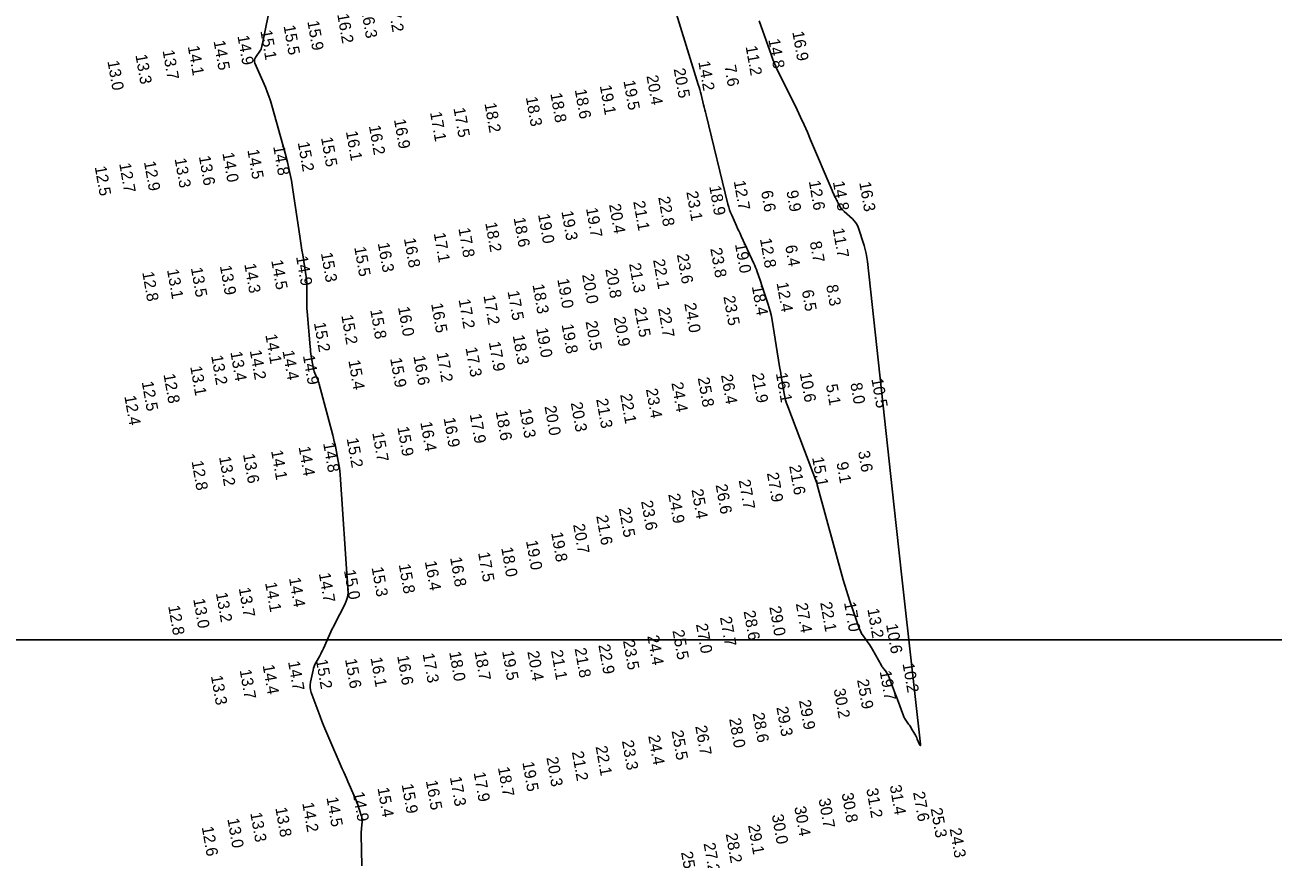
# Model space of a CAD drawing. Extents: x 988130 to 1132882, y 654656 to 841453.
# Drawn here: x 1038340 to 1038876, y 809153 to 809511 of the extents above; entities that cross this region are included whole.
import ezdxf

# ---------------------------------------------------------------- set-up
doc = ezdxf.new("R2010")
doc.units = 0
for name, color, linetype in [('V-ANNO-KEYM', 7, 'Continuous'), ('V-TOPO-MAJR', 7, 'Continuous'), ('V-TOPO-SOUN', 7, 'Continuous')]:
    doc.layers.add(name, color=color, linetype=linetype)

msp = doc.modelspace()

# ---------------------------------------------------------------- linework, layer by layer
at = {"layer": 'V-ANNO-KEYM'}
msp.add_lwpolyline([(1014460, 809247), (1122485, 809247), (1122485, 815688), (1014460, 815688)], close=True, dxfattribs=at)
msp.add_lwpolyline([(1122485, 802805), (1122485, 809247), (1014460, 809247), (1014460, 802805), (1100686, 802805)], dxfattribs=at)
at = {"layer": 'V-TOPO-MAJR'}
for points in [[(1038655.4, 809512.66), (1038660.7, 809497.85), (1038660.86, 809497.42), (1038661.02, 809496.98), (1038661.18, 809496.54), (1038661.35, 809496.11), (1038662.03, 809494.38), (1038662.2, 809493.94), (1038662.39, 809493.52), (1038662.58, 809493.09), (1038662.78, 809492.67), (1038671.69, 809474.48), (1038673.22, 809471.3), (1038674.7, 809468.09), (1038676.15, 809464.87), (1038677.54, 809461.63), (1038686.75, 809439.84), (1038687.09, 809439.05), (1038687.45, 809438.26), (1038687.83, 809437.48), (1038688.21, 809436.7), (1038689.8, 809433.62), (1038690.22, 809432.87), (1038690.71, 809432.18), (1038691.27, 809431.53), (1038691.88, 809430.92), (1038695.53, 809427.67), (1038696.29, 809426.89), (1038696.93, 809426.04), (1038697.46, 809425.11), (1038697.87, 809424.1), (1038700.47, 809416.24), (1038700.98, 809414.57), (1038701.39, 809412.88), (1038701.71, 809411.17), (1038701.95, 809409.44), (1038713.29, 809305.28), (1038714.43, 809294.85), (1038715.58, 809284.43), (1038716.73, 809274.01), (1038717.88, 809263.59), (1038724.69, 809202.27), (1038724.71, 809201.81), (1038724.66, 809201.64), (1038724.53, 809201.76), (1038724.32, 809202.17), (1038723.33, 809204.41), (1038723.07, 809204.97), (1038722.81, 809205.51), (1038722.52, 809206.06), (1038722.23, 809206.59), (1038720.76, 809209.16), (1038720.5, 809209.61), (1038720.22, 809210.05), (1038719.93, 809210.49), (1038719.62, 809210.91), (1038718.37, 809212.6), (1038718.07, 809213.03), (1038717.81, 809213.48), (1038717.58, 809213.95), (1038717.38, 809214.43), (1038714.84, 809221.43), (1038714.43, 809222.53), (1038714.02, 809223.63), (1038713.6, 809224.73), (1038713.18, 809225.82), (1038710.93, 809231.53), (1038710.75, 809231.95), (1038710.54, 809232.35), (1038710.3, 809232.73), (1038710.04, 809233.1), (1038708.91, 809234.54), (1038708.64, 809234.9), (1038708.38, 809235.28), (1038708.14, 809235.66), (1038707.91, 809236.05), (1038704.12, 809242.88), (1038703.69, 809243.64), (1038703.23, 809244.38), (1038702.75, 809245.11), (1038702.24, 809245.82), (1038700.18, 809248.63), (1038699.7, 809249.35), (1038699.27, 809250.1), (1038698.89, 809250.88), (1038698.58, 809251.69), (1038694.39, 809263.63), (1038693.61, 809265.9), (1038692.88, 809268.19), (1038692.18, 809270.49), (1038691.53, 809272.79), (1038680.39, 809313.62), (1038680.36, 809313.71), (1038680.33, 809313.81), (1038680.3, 809313.9), (1038680.27, 809314), (1038680.13, 809314.37), (1038680.1, 809314.46), (1038680.06, 809314.56), (1038680.03, 809314.65), (1038679.99, 809314.74), (1038667.7, 809347.18), (1038667.22, 809348.55), (1038666.8, 809349.95), (1038666.46, 809351.36), (1038666.18, 809352.79), (1038665.2, 809358.55), (1038664.95, 809359.99), (1038664.71, 809361.43), (1038664.47, 809362.87), (1038664.23, 809364.31), (1038660.81, 809385.06), (1038660.54, 809386.56), (1038660.2, 809388.04), (1038659.8, 809389.5), (1038659.34, 809390.95), (1038657.02, 809397.81), (1038656.72, 809398.71), (1038656.41, 809399.61), (1038656.11, 809400.51), (1038655.8, 809401.41), (1038654.59, 809405.02), (1038654.27, 809405.92), (1038653.93, 809406.81), (1038653.57, 809407.68), (1038653.18, 809408.55), (1038647.76, 809420.27), (1038647.24, 809421.4), (1038646.73, 809422.52), (1038646.21, 809423.65), (1038645.7, 809424.78), (1038643.65, 809429.3), (1038643.17, 809430.44), (1038642.74, 809431.6), (1038642.36, 809432.77), (1038642.04, 809433.97), (1038632.65, 809472.35), (1038632.39, 809473.44), (1038632.12, 809474.53), (1038631.85, 809475.62), (1038631.58, 809476.71), (1038630.51, 809481.06), (1038630.24, 809482.14), (1038629.95, 809483.23), (1038629.64, 809484.3), (1038629.32, 809485.38), (1038616.5, 809526.91)], [(1038444.69, 809514.89), (1038442.19, 809502.92), (1038442.14, 809502.68), (1038442.09, 809502.44), (1038442.04, 809502.2), (1038441.99, 809501.96), (1038441.77, 809501), (1038441.71, 809500.77), (1038441.63, 809500.54), (1038441.52, 809500.33), (1038441.39, 809500.12), (1038439.22, 809496.99), (1038438.9, 809496.39), (1038438.75, 809495.78), (1038438.77, 809495.14), (1038438.98, 809494.5), (1038443.46, 809484.24), (1038444.27, 809482.3), (1038445.01, 809480.33), (1038445.68, 809478.34), (1038446.28, 809476.32), (1038451.94, 809455.89), (1038452.96, 809452), (1038453.85, 809448.09), (1038454.63, 809444.15), (1038455.29, 809440.18), (1038458.27, 809420.31), (1038458.57, 809418.31), (1038458.87, 809416.31), (1038459.18, 809414.32), (1038459.48, 809412.32), (1038460.93, 809402.78), (1038461.09, 809401.56), (1038461.2, 809400.34), (1038461.26, 809399.11), (1038461.27, 809397.88), (1038461.22, 809392.95), (1038461.22, 809391.72), (1038461.25, 809390.49), (1038461.31, 809389.26), (1038461.4, 809388.03), (1038462.68, 809372.78), (1038462.78, 809371.77), (1038462.89, 809370.76), (1038463.02, 809369.75), (1038463.17, 809368.75), (1038463.93, 809364.01), (1038464.05, 809363.38), (1038464.21, 809362.76), (1038464.41, 809362.15), (1038464.65, 809361.56), (1038465.68, 809359.2), (1038465.92, 809358.6), (1038466.15, 809358), (1038466.35, 809357.39), (1038466.52, 809356.77), (1038472.36, 809334.95), (1038472.72, 809333.56), (1038473.05, 809332.16), (1038473.37, 809330.76), (1038473.66, 809329.35), (1038474.77, 809323.72), (1038475.02, 809322.31), (1038475.23, 809320.89), (1038475.4, 809319.46), (1038475.52, 809318.03), (1038478.93, 809269.14), (1038478.94, 809267.25), (1038478.69, 809265.42), (1038478.19, 809263.65), (1038477.44, 809261.92), (1038473.42, 809254.16), (1038472.8, 809252.94), (1038472.2, 809251.71), (1038471.61, 809250.47), (1038471.04, 809249.23), (1038468.37, 809243.33), (1038468, 809242.54), (1038467.62, 809241.76), (1038467.22, 809240.99), (1038466.81, 809240.23), (1038465.11, 809237.2), (1038464.72, 809236.43), (1038464.39, 809235.63), (1038464.12, 809234.82), (1038463.91, 809233.98), (1038462.84, 809228.87), (1038462.69, 809227.74), (1038462.69, 809226.62), (1038462.85, 809225.52), (1038463.17, 809224.42), (1038466.93, 809214.16), (1038467.71, 809212.09), (1038468.51, 809210.04), (1038469.35, 809207.99), (1038470.22, 809205.97), (1038476.48, 809191.67), (1038477.08, 809190.32), (1038477.67, 809188.97), (1038478.27, 809187.62), (1038478.87, 809186.27), (1038481.63, 809180.04), (1038482.04, 809179.1), (1038482.42, 809178.15), (1038482.78, 809177.19), (1038483.11, 809176.22), (1038484.63, 809171.7), (1038484.81, 809171.04), (1038484.93, 809170.37), (1038484.97, 809169.68), (1038484.95, 809169), (1038484.71, 809166.22), (1038484.66, 809165.53), (1038484.63, 809164.84), (1038484.62, 809164.14), (1038484.62, 809163.45), (1038484.9, 809150.02)]]:
    msp.add_lwpolyline(points, dxfattribs=at)

# ---------------------------------------------------------------- texts
at = {"layer": 'V-TOPO-SOUN'}
for s, p in [('16.3 ', (1038484.49, 809517.7)), ('17.2 ', (1038495.86, 809520.33)), ('15.9 ', (1038461.45, 809512.46)), ('16.2 ', (1038474.29, 809515.47)), ('15.1 ', (1038441.29, 809508.42)), ('15.5 ', (1038451.25, 809510.53)), ('16.9 ', (1038669.64, 809507.94)), ('14.1 ', (1038410.12, 809501.72)), ('14.5 ', (1038421.2, 809503.98)), ('14.9 ', (1038431.45, 809506.18)), ('11.2 ', (1038649.6, 809501.68)), ('14.8 ', (1038659.36, 809504.69)), ('13.3 ', (1038387.66, 809497.99)), ('13.7 ', (1038399.31, 809499.89)), ('13.0 ', (1038375.66, 809495.33)), ('20.5 ', (1038618.72, 809492.01)), ('14.2 ', (1038629.29, 809495.12)), ('7.6', (1038640.47, 809493.36)), ('19.5 ', (1038597.17, 809486.88)), ('20.4 ', (1038607.03, 809489.07)), ('18.8 ', (1038565.77, 809481.49)), ('18.6 ', (1038576.26, 809483.1)), ('19.1 ', (1038587, 809484.82)), ('17.5 ', (1038524.19, 809475.15)), ('18.2 ', (1038537.49, 809477.19)), ('18.3 ', (1038555.25, 809479.86)), ('16.9 ', (1038498.64, 809470.27)), ('17.1 ', (1038514.12, 809473.39)), ('16.1 ', (1038478.01, 809465.16)), ('16.2 ', (1038487.87, 809467.61)), ('14.8 ', (1038446.79, 809458.77)), ('15.2 ', (1038457.33, 809460.49)), ('15.5 ', (1038467.32, 809462.54)), ('13.3 ', (1038404.48, 809453.48)), ('13.6 ', (1038414.88, 809454.48)), ('14.0 ', (1038424.98, 809455.91)), ('14.5 ', (1038435.71, 809457.24)), ('12.5 ', (1038370.18, 809450.04)), ('12.7 ', (1038380.7, 809451.38)), ('12.9 ', (1038391.32, 809452.16)), ('12.7 ', (1038644.5, 809443.87)), ('12.6 ', (1038676.71, 809443.86)), ('14.8 ', (1038687.05, 809443.61)), ('16.3 ', (1038698.37, 809443.3)), ('23.1 ', (1038624.16, 809439.25)), ('18.9 ', (1038633.99, 809441.66)), ('6.6', (1038656.22, 809439.52)), ('9.9', (1038667.11, 809439.57)), ('19.7 ', (1038581.08, 809432.2)), ('20.4 ', (1038590.97, 809433.84)), ('21.1 ', (1038601.38, 809435.1)), ('22.8 ', (1038612.09, 809436.97)), ('18.6 ', (1038550, 809428.06)), ('19.0 ', (1038560.5, 809429.59)), ('19.3 ', (1038570.52, 809430.88)), ('17.1 ', (1038515.72, 809421.47)), ('17.8 ', (1038526.3, 809423.59)), ('18.2 ', (1038537.85, 809425.99)), ('11.7 ', (1038686.95, 809423.44)), ('16.3 ', (1038491.69, 809417.24)), ('16.8 ', (1038502.92, 809419.22)), ('19.0 ', (1038645.03, 809416.87)), ('12.8 ', (1038655.75, 809419.11)), ('6.4', (1038666.6, 809416.11)), ('8.7', (1038677.16, 809417.75)), ('14.9 ', (1038456.6, 809411.46)), ('15.3 ', (1038467.28, 809412.97)), ('15.5 ', (1038481.59, 809415.47)), ('23.6 ', (1038620.1, 809412.32)), ('23.8 ', (1038634.45, 809414.94)), ('13.1 ', (1038401.21, 809405.85)), ('13.5 ', (1038411.46, 809406.6)), ('13.9 ', (1038423.91, 809407.47)), ('14.3 ', (1038434.39, 809408.27)), ('14.5 ', (1038445.96, 809409.8)), ('20.8 ', (1038589.37, 809406.12)), ('21.3 ', (1038599.56, 809408.42)), ('22.1 ', (1038609.89, 809410.07)), ('12.8 ', (1038390.59, 809404.75)), ('19.0 ', (1038568.76, 809401.76)), ('20.0 ', (1038579.4, 809403.73)), ('12.4 ', (1038662.89, 809400.2)), ('17.2 ', (1038537.04, 809394.72)), ('17.5 ', (1038547.4, 809396.58)), ('18.3 ', (1038558.12, 809399.41)), ('23.5 ', (1038640.07, 809394.37)), ('18.4 ', (1038652.27, 809398.72)), ('6.5', (1038673.73, 809396.88)), ('8.3', (1038684.19, 809399.12)), ('16.0 ', (1038500.37, 809389.76)), ('16.5 ', (1038514.59, 809391.25)), ('17.2 ', (1038526.37, 809393.02)), ('21.5 ', (1038601.83, 809389.41)), ('22.7 ', (1038612.04, 809389.28)), ('24.0 ', (1038623.3, 809391.3)), ('15.2 ', (1038476.04, 809386.24)), ('15.8 ', (1038488.45, 809388.59)), ('20.5 ', (1038580.89, 809383.62)), ('20.9 ', (1038593, 809385.41)), ('15.2 ', (1038464.28, 809383.02)), ('19.0 ', (1038559.67, 809380.65)), ('19.8 ', (1038570.6, 809382.3)), ('14.1 ', (1038443.42, 809377.94)), ('17.9 ', (1038539.33, 809374.74)), ('18.3 ', (1038549.62, 809377.6)), ('13.2 ', (1038420.17, 809368.88)), ('13.4 ', (1038428.42, 809370.51)), ('14.2 ', (1038436.74, 809371.12)), ('14.4 ', (1038450.8, 809371)), ('14.9 ', (1038459.56, 809368.99)), ('15.9 ', (1038497.01, 809367.79)), ('16.6 ', (1038506.98, 809368.76)), ('17.2 ', (1038516.93, 809370.08)), ('17.3 ', (1038529.37, 809372.34)), ('13.1 ', (1038411.18, 809364.26)), ('15.4 ', (1038479.07, 809366.85)), ('12.5 ', (1038390.37, 809357.69)), ('12.8 ', (1038399.71, 809360.94)), ('24.4 ', (1038617.75, 809357.28)), ('25.8 ', (1038629.06, 809359.4)), ('26.4 ', (1038639.04, 809360.64)), ('21.9 ', (1038652.29, 809361.18)), ('16.1 ', (1038662.59, 809361.38)), ('10.6 ', (1038672.83, 809361.48)), ('8.0', (1038694.57, 809357.03)), ('10.5 ', (1038703.59, 809359)), ('12.4 ', (1038382.9, 809351.59)), ('22.1 ', (1038595.75, 809352.29)), ('23.4 ', (1038606.81, 809354.59)), ('5.1', (1038684.09, 809356.43)), ('20.0 ', (1038563.27, 809347.19)), ('20.3 ', (1038574.53, 809348.75)), ('21.3 ', (1038585.47, 809350.28)), ('16.9 ', (1038519.95, 809342.15)), ('17.9 ', (1038531.17, 809343.79)), ('18.6 ', (1038542.31, 809345.01)), ('19.3 ', (1038552.53, 809346.08)), ('15.7 ', (1038489.34, 809335.89)), ('15.9 ', (1038500.09, 809338.29)), ('16.4 ', (1038509.95, 809340.37)), ('14.8 ', (1038468.24, 809331.39)), ('15.2 ', (1038478.34, 809333.39)), ('13.2 ', (1038423.55, 809325.48)), ('13.6 ', (1038433.84, 809326.65)), ('14.1 ', (1038445.89, 809328.16)), ('14.4 ', (1038457.7, 809329.8)), ('15.1 ', (1038678.15, 809325.24)), ('3.6', (1038697.86, 809327.85)), ('12.8 ', (1038411.76, 809323.63)), ('21.6 ', (1038668.31, 809321.7)), ('9.1', (1038688.59, 809323.03)), ('27.7 ', (1038646.64, 809315.49)), ('27.9 ', (1038658.74, 809318.57)), ('24.9 ', (1038616.41, 809309.46)), ('25.4 ', (1038626.36, 809311.44)), ('26.6 ', (1038636.73, 809313.51)), ('22.5 ', (1038595.16, 809303.5)), ('23.6 ', (1038604.73, 809306.5)), ('21.6 ', (1038585.5, 809300.17)), ('19.8 ', (1038566.13, 809292.95)), ('20.7 ', (1038575.55, 809296.47)), ('19.0 ', (1038555.32, 809289.46)), ('16.8 ', (1038522.73, 809282.28)), ('17.5 ', (1038534.76, 809284.39)), ('18.0 ', (1038544.69, 809286.51)), ('15.0 ', (1038477.17, 809276.81)), ('15.3 ', (1038489.05, 809278.03)), ('15.8 ', (1038500.7, 809279.33)), ('16.4 ', (1038511.89, 809280.65)), ('14.1 ', (1038443.32, 809271.47)), ('14.4 ', (1038453.57, 809273.51)), ('14.7 ', (1038466.38, 809275.5)), ('13.2 ', (1038422.19, 809267.05)), ('13.7 ', (1038432, 809269.21)), ('12.8 ', (1038401.72, 809261.49)), ('13.0 ', (1038412.47, 809264.45)), ('29.0 ', (1038659.78, 809261.15)), ('27.4 ', (1038671.17, 809262.53)), ('22.1 ', (1038681.63, 809262.96)), ('17.0 ', (1038691.85, 809263)), ('27.7 ', (1038638.59, 809256.7)), ('28.6 ', (1038648.75, 809259.28)), ('13.2 ', (1038701.87, 809260.21)), ('25.5 ', (1038618.21, 809250.98)), ('27.0 ', (1038628.3, 809253.67)), ('10.6 ', (1038709.9, 809253.59)), ('22.9 ', (1038586.4, 809244.77)), ('23.5 ', (1038596.96, 809246.61)), ('24.4 ', (1038607.42, 809248.65)), ('16.1 ', (1038488.59, 809239.29)), ('16.6 ', (1038500, 809240.09)), ('17.3 ', (1038510.95, 809241.02)), ('18.0 ', (1038522.35, 809241.75)), ('18.7 ', (1038533.22, 809242.04)), ('19.5 ', (1038545.08, 809242.12)), ('20.4 ', (1038555.92, 809241.95)), ('21.1 ', (1038566.08, 809242.37)), ('21.8 ', (1038576.21, 809243.24)), ('13.7 ', (1038432.4, 809234.04)), ('14.4 ', (1038442.27, 809236.09)), ('14.7 ', (1038453.17, 809237.64)), ('15.2 ', (1038465.12, 809238.39)), ('15.6 ', (1038477.64, 809238.65)), ('10.2 ', (1038716.96, 809236.8)), ('13.3 ', (1038420.06, 809231.51)), ('25.9 ', (1038697.45, 809229.79)), ('19.7 ', (1038707.15, 809233.49)), ('30.2 ', (1038687.4, 809225.83)), ('29.3 ', (1038662.83, 809218.06)), ('29.9 ', (1038672.52, 809220.94)), ('28.0 ', (1038642.51, 809213.13)), ('28.6 ', (1038652.61, 809215.45)), ('25.5 ', (1038617.82, 809207.91)), ('26.7 ', (1038627.99, 809209.94)), ('23.3 ', (1038596.51, 809203.6)), ('24.4 ', (1038607.8, 809205.79)), ('20.3 ', (1038564.09, 809196.5)), ('21.2 ', (1038575.02, 809198.94)), ('22.1 ', (1038585.21, 809201.19)), ('18.7 ', (1038543.27, 809192.22)), ('19.5 ', (1038553.76, 809194.43)), ('16.5 ', (1038512.33, 809186.48)), ('17.3 ', (1038522.64, 809188.07)), ('17.9 ', (1038532.85, 809190.01)), ('14.9 ', (1038480.9, 809181.49)), ('15.4 ', (1038491.58, 809183.4)), ('15.9 ', (1038501.94, 809184.94)), ('30.8 ', (1038690.81, 809181.06)), ('31.2 ', (1038701.41, 809183.03)), ('31.4 ', (1038711.45, 809184.39)), ('27.6 ', (1038721.51, 809181.56)), ('13.8 ', (1038447.72, 809174.87)), ('14.2 ', (1038459.27, 809176.96)), ('14.5 ', (1038469.67, 809179.28)), ('30.4 ', (1038670.5, 809175.24)), ('30.7 ', (1038680.92, 809178.66)), ('25.3 ', (1038729.05, 809174.57)), ('13.0 ', (1038427.13, 809170.15)), ('13.3 ', (1038436.95, 809172.69)), ('30.0 ', (1038660.84, 809171.82)), ('12.6 ', (1038416.12, 809166.66)), ('29.1 ', (1038650.66, 809167.41)), ('24.3 ', (1038737.18, 809165.93)), ('27.2 ', (1038631.55, 809159.64)), ('28.2 ', (1038641.06, 809163.7)), ('25.9 ', (1038621.89, 809155.85))]:
    msp.add_text(s, height=5, rotation=280, dxfattribs=at).set_placement(p)

doc.saveas('drawing.dxf')
